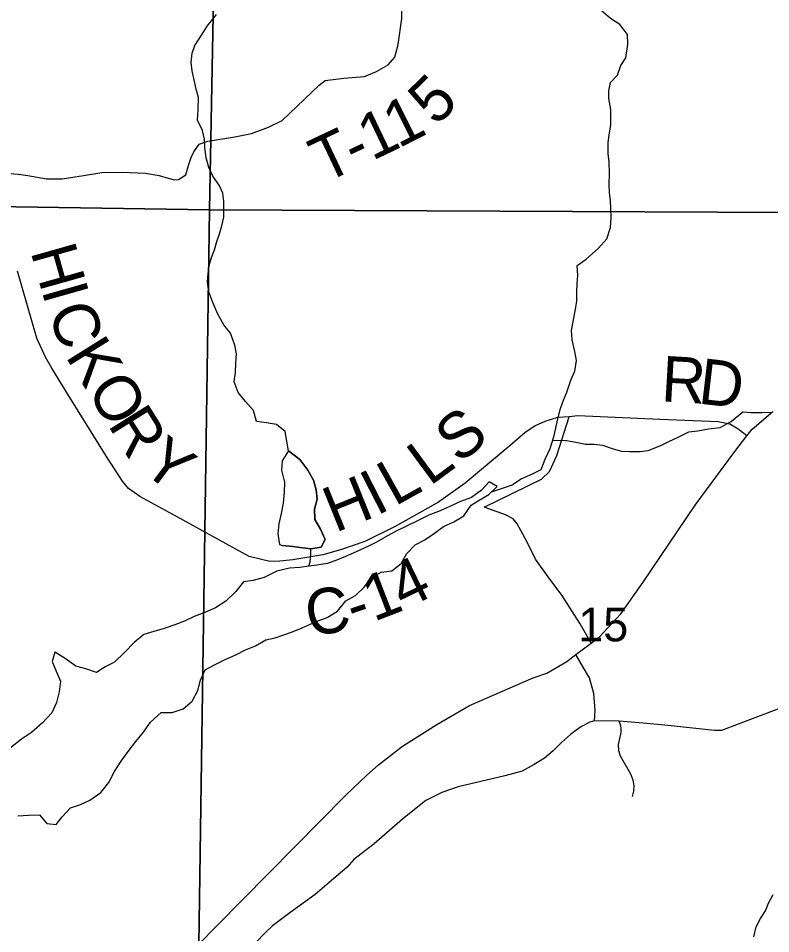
# Model space of a CAD drawing. Extents: x 2043100 to 2470832, y 443715 to 810583.
# Drawn here: x 2241409 to 2246359, y 655298 to 661320 of the extents above; entities that cross this region are included whole.
import ezdxf

# ---------------------------------------------------------------- set-up
doc = ezdxf.new("R2010")
doc.units = 0
for name, color, linetype in [('GM_X_County_Road', 7, 'Continuous'), ('GM_X_County_Road_Text', 7, 'Continuous'), ('GM_X_Major_Lake', 7, 'Continuous'), ('GM_X_Minor_River', 7, 'Continuous'), ('GM_X_Section', 7, 'Continuous'), ('GM_X_Section_Text', 7, 'Continuous'), ('GM_X_State_Route', 7, 'Continuous'), ('GM_X_Township_Road', 7, 'Continuous'), ('GM_X_Township_Road_Text', 7, 'Continuous'), ('GM_X_Township_ROW', 7, 'Continuous')]:
    doc.layers.add(name, color=color, linetype=linetype)

msp = doc.modelspace()

# ---------------------------------------------------------------- linework, layer by layer
at = {"layer": 'GM_X_County_Road'}
for points in [[(2245630.4, 658680.5), (2245089.5, 658704), (2245033.5, 658697.9), (2244957.5, 658693.8), (2244873.6, 658667.6), (2244809.6, 658639.5), (2244741.7, 658593.3), (2244645.8, 658509), (2244348.2, 658262.2), (2244174.3, 658137.7), (2243888.6, 657977.1), (2243688.7, 657878.6), (2243528.8, 657822.3), (2243412.9, 657790.1), (2243215, 657757.8), (2243129, 657747.6), (2243063, 657747.5), (2242929.1, 657779.4), (2242451, 658043.2), (2242208.9, 658173), (2242134.9, 658227), (2242094.9, 658275), (2241988.7, 658437.1), (2241736.4, 658843.5), (2241630.3, 659017.6), (2241588.2, 659089.7), (2241530.1, 659215.8), (2241403.7, 659656.4)], [(2246202.1, 658572.3), (2246145.2, 658617.3), (2246089.2, 658649.3), (2246013.2, 658665.2), (2245849.3, 658671), (2245630.8, 658680.5), (2245630.4, 658680.5)]]:
    msp.add_lwpolyline(points, dxfattribs=at)
at = {"layer": 'GM_X_Major_Lake'}
for points in [[(2243187.3, 658474.3), (2243146, 658407.8), (2243140.6, 658347.6), (2243159.4, 658267.7), (2243158.1, 658203.6), (2243150.9, 658129.4), (2243137.6, 658061.2), (2243122.3, 657995), (2243117, 657928.8), (2243127.7, 657858.9), (2243147.8, 657851.1)], [(2243147.8, 657851.1), (2243215.8, 657845.8), (2243281.9, 657836.5), (2243333.9, 657829.1), (2243401.8, 657839.8), (2243427.2, 657892.2), (2243396.5, 657959.9), (2243359.9, 658023.6), (2243357.2, 658091.6), (2243374.5, 658155.9), (2243367.9, 658217.9), (2243351.2, 658281.8), (2243314.6, 658347.5), (2243261.9, 658417), (2243187.3, 658474.3)], [(2243187.3, 658474.3), (2243261.9, 658417), (2243314.6, 658347.5), (2243351.2, 658281.8), (2243367.9, 658217.9), (2243374.5, 658155.9), (2243357.2, 658091.6), (2243359.9, 658023.6), (2243396.5, 657959.9), (2243427.2, 657892.2), (2243401.8, 657839.8), (2243333.9, 657829.1)], [(2243038.2, 657231.2), (2243098, 657243.8), (2243149.8, 657262.4), (2243207.6, 657281.1), (2243277.3, 657309.8), (2243364.9, 657348.8), (2243440.5, 657377.7), (2243508.1, 657420.5), (2243563.4, 657487.2), (2243627, 657523.9), (2243684.4, 657576.6), (2243735.7, 657641.2), (2243797.3, 657675.9), (2243867.2, 657684.7), (2243928.7, 657733.4), (2243966, 657799.9), (2244019.4, 657856.5), (2244083, 657889.3), (2244146.6, 657932), (2244206.1, 657976.7), (2244273.8, 658007.5), (2244339.3, 658046.2), (2244388.6, 658116.8), (2244440.2, 658149.5), (2244503.8, 658188.2), (2244559.2, 658240.9), (2244507, 658270.3), (2244455.5, 658215.7), (2244390.1, 658166.9), (2244318.4, 658140.1), (2244248.7, 658109.3), (2244173.1, 658074.5), (2244109.3, 658051.8), (2244035.8, 658014.9), (2243968.1, 657980.1), (2243898.5, 657947.3), (2243838.9, 657914.6), (2243765.3, 657873.8), (2243713.6, 657847.2), (2243632, 657810.3), (2243562.4, 657779.5), (2243508.6, 657756.9), (2243442.9, 657734.1), (2243373, 657721.4), (2243321.1, 657716.8), (2243261.2, 657708.1), (2243193.3, 657703.4), (2243109.5, 657682.5), (2243026, 657641.5), (2242954.2, 657620.7), (2242890.3, 657612), (2242841, 657549.4), (2242775.6, 657486.6), (2242706.1, 657441.8), (2242636.5, 657411), (2242566.8, 657384.2), (2242503.1, 657353.5), (2242439.4, 657328.8), (2242369.6, 657306), (2242299.9, 657285.2), (2242234.1, 657266.5), (2242170.7, 657213.7), (2242107.4, 657149), (2242042, 657084.2), (2241980.4, 657053.5), (2241922.8, 657016.8), (2241852.6, 657040.1), (2241788.4, 657057.4), (2241717.9, 657108.7), (2241649.5, 657150), (2241632.1, 657087.8), (2241658.8, 657026), (2241687.4, 656960.2), (2241678.2, 656890), (2241660.9, 656819.8), (2241629.6, 656751.4), (2241568.3, 656684.6), (2241497, 656621.8), (2241429.5, 656577), (2241358.1, 656520.2)], [(2243038.2, 657231.2), (2243098, 657243.8), (2243149.8, 657262.4), (2243207.6, 657281.1), (2243277.3, 657309.8), (2243364.9, 657348.8), (2243440.5, 657377.7), (2243508.1, 657420.5), (2243563.4, 657487.2), (2243627, 657523.9), (2243684.4, 657576.6), (2243735.7, 657641.2), (2243797.3, 657675.9), (2243867.2, 657684.7), (2243928.7, 657733.4), (2243966, 657799.9), (2244019.4, 657856.5), (2244083, 657889.3), (2244146.6, 657932), (2244206.1, 657976.7), (2244273.8, 658007.5), (2244339.3, 658046.2), (2244388.6, 658116.8), (2244440.2, 658149.5), (2244503.8, 658188.2), (2244559.2, 658240.9), (2244507, 658270.3), (2244455.5, 658215.7), (2244390.1, 658166.9), (2244318.4, 658140.1), (2244248.7, 658109.3), (2244173.1, 658074.5), (2244109.3, 658051.8), (2244035.8, 658014.9), (2243968.1, 657980.1), (2243898.5, 657947.3), (2243838.9, 657914.6), (2243765.3, 657873.8), (2243713.6, 657847.2), (2243632, 657810.3), (2243562.4, 657779.5), (2243508.6, 657756.9), (2243442.9, 657734.1), (2243373, 657721.4), (2243321.1, 657716.8)], [(2243333.9, 657829.1), (2243281.9, 657836.5), (2243215.8, 657845.8), (2243147.8, 657851.1)], [(2243321.1, 657716.8), (2243328.6, 657744.3), (2243333.2, 657789.9), (2243333.9, 657829.1)], [(2243321.1, 657716.8), (2243261.2, 657708.1), (2243193.3, 657703.4), (2243109.5, 657682.5), (2243026, 657641.5), (2242954.2, 657620.7), (2242890.3, 657612), (2242841, 657549.4), (2242775.6, 657486.6), (2242706.1, 657441.8), (2242636.5, 657411), (2242566.8, 657384.2), (2242503.1, 657353.5), (2242439.4, 657328.8), (2242369.6, 657306), (2242299.9, 657285.2), (2242234.1, 657266.5), (2242170.7, 657213.7), (2242107.4, 657149), (2242042, 657084.2), (2241980.4, 657053.5), (2241922.8, 657016.8), (2241852.6, 657040.1), (2241788.4, 657057.4), (2241717.9, 657108.7), (2241649.5, 657150), (2241632.1, 657087.8), (2241658.8, 657026), (2241687.4, 656960.2), (2241678.2, 656890), (2241660.9, 656819.8), (2241629.6, 656751.4), (2241568.3, 656684.6), (2241497, 656621.8), (2241429.5, 656577), (2241358.1, 656520.2)], [(2241406.7, 656074.2), (2241476.6, 656077), (2241548.6, 656079.8), (2241597.1, 656022.2), (2241659.2, 656016.9), (2241698.6, 656067.4), (2241752, 656126), (2241817.8, 656148.8), (2241879.5, 656175.5), (2241952.9, 656226.3), (2242004.2, 656292.9), (2242041.5, 656365.4), (2242086.7, 656434), (2242132.1, 656496.5), (2242183.4, 656563.2), (2242232.7, 656623.8), (2242278, 656690.3), (2242349.4, 656753.2), (2242421.3, 656753.9), (2242493.1, 656776.8), (2242552.5, 656827.4), (2242589.8, 656897.9), (2242607.1, 656966.2), (2242638.4, 657034.6), (2242700, 657067.3), (2242769.6, 657102.1), (2242839.3, 657132.9), (2242902.9, 657165.6), (2242968.6, 657192.4), (2243038.2, 657231.2)]]:
    msp.add_lwpolyline(points, dxfattribs=at)
at = {"layer": 'GM_X_Minor_River'}
for points in [[(2243187.3, 658474.3), (2243164.3, 658601.8), (2243108.2, 658647.7), (2243042.2, 658659.5), (2242976.2, 658667.3), (2242956, 658739.3), (2242903.8, 658799.2), (2242855.7, 658857.1), (2242829.4, 658929.1), (2242837.2, 658989.2), (2242841, 659053.3), (2242844.9, 659111.4), (2242832.7, 659169.4), (2242804.4, 659249.4), (2242762.3, 659303.4), (2242722.1, 659373.3), (2242689.9, 659449.3), (2242663.6, 659519.3), (2242653.4, 659583.4), (2242657.3, 659641.5), (2242665.1, 659693.6), (2242680.9, 659745.7), (2242700.8, 659795.9), (2242714.6, 659852), (2242732.4, 659902.1), (2242748.2, 659954.2), (2242762.1, 660010.4), (2242761.7, 660116.5), (2242755.6, 660168.6), (2242731.4, 660222.6), (2242689.2, 660280.5), (2242663.1, 660338.5), (2242644.9, 660402.5), (2242636.7, 660470.6), (2242634.5, 660524.7), (2242620.3, 660580.7), (2242588.1, 660648.7), (2242591.9, 660718.8), (2242595.6, 660798.9), (2242579.5, 660853), (2242569.3, 660903), (2242553.1, 660973), (2242546.9, 661029.1), (2242552.7, 661089.2), (2242570.6, 661141.4), (2242618.3, 661215.6), (2242652.1, 661267.8), (2242713.9, 661344.2)], [(2244522.2, 658205.7), (2244652.9, 658248.4), (2244716.7, 658290.7), (2244792.6, 658323), (2244848.5, 658351.2), (2244874.3, 658419.4), (2244908, 658489.6), (2244931.8, 658565.8), (2244945.6, 658623.9), (2244957.4, 658676), (2244975.2, 658752.1), (2244997, 658808.3), (2245016.8, 658860.4), (2245044.6, 658938.6), (2245070.4, 658998.8), (2245082.1, 659068.9), (2245070, 659127), (2245053.7, 659205), (2245049.5, 659265.1), (2245063.3, 659347.2), (2245075.1, 659405.4), (2245082.9, 659459.5), (2245082.7, 659515.6), (2245086.5, 659575.7), (2245090.4, 659627.7), (2245086.2, 659693.8), (2245146, 659736.1), (2245225.7, 659806.5), (2245281.5, 659868.7), (2245305.3, 659942.9), (2245309.1, 660007), (2245306.9, 660069.1), (2245304.7, 660119.2), (2245298.6, 660173.2), (2245296.4, 660227.3), (2245298.2, 660297.4), (2245295.9, 660375.5), (2245289.7, 660429.6), (2245289.5, 660501.7), (2245295.4, 660551.8), (2245307.1, 660617.9), (2245306.8, 660720.1), (2245294.6, 660792.2), (2245294.4, 660842.2), (2245306.2, 660896.3), (2245350.1, 660946.6), (2245373.9, 661008.8), (2245405.7, 661058.9), (2245419.4, 661149.1), (2245417.2, 661213.2), (2245367, 661279.1), (2245304.9, 661319), (2245242.8, 661370.9)], [(2244924.9, 658543.7), (2245015.8, 658542), (2245089.8, 658528.2), (2245139.8, 658518.4), (2245197.8, 658518.6), (2245251.8, 658510.8), (2245321.9, 658487), (2245377.9, 658473.1), (2245429.9, 658469.3), (2245499.9, 658469.5), (2245553.8, 658475.8), (2245635.7, 658510.1), (2245693.6, 658538.3), (2245745.5, 658562.5), (2245821.3, 658598.8), (2245879.3, 658607), (2245949.2, 658619.3), (2246027.2, 658627.5), (2246099, 658667.8), (2246174.8, 658730.2), (2246230.8, 658726.4), (2246302.7, 658726.6), (2246366.7, 658728.8)], [(2246247.4, 655278.6), (2246263.2, 655342.7), (2246291, 655398.8), (2246324.9, 655449), (2246344.7, 655499.1), (2246374.5, 655555.3)]]:
    msp.add_lwpolyline(points, dxfattribs=at)
at = {"layer": 'GM_X_Section'}
for points in [[(2242768, 665417.4), (2242667.5, 660060.2), (2237430.6, 660139.9), (2237531.1, 665493.1)], [(2248024.8, 665344), (2247919.9, 660034.8), (2242667.5, 660060.2), (2242768, 665417.4)], [(2237430.6, 660139.9), (2242667.5, 660060.2), (2242590.4, 654773.3), (2237313.6, 654842.5)], [(2242667.5, 660060.2), (2247919.9, 660034.8), (2247821, 654715.6), (2242590.4, 654773.3)]]:
    msp.add_lwpolyline(points, close=True, dxfattribs=at)
at = {"layer": 'GM_X_State_Route'}
msp.add_lwpolyline([(2241991.7, 654613.3), (2242716.1, 655350.6), (2243564.2, 656208.9), (2243701.9, 656341.9), (2243779.8, 656408.4), (2243937.6, 656531.5), (2244163.4, 656675), (2244377.3, 656798.3), (2244797.3, 656980.8), (2244885.2, 657011), (2245017, 657089.3), (2245077.1, 657133.8), (2245179, 657209.4), (2245230.8, 657247.8), (2245372.6, 657402.3), (2245520.1, 657610), (2245862.7, 658117), (2246123.4, 658471.1), (2246202.1, 658572.3), (2246237.2, 658617.5), (2246373, 658733.9)], dxfattribs=at)
at = {"layer": 'GM_X_Township_Road'}
for points in [[(2241321.1, 660301.4), (2241409.8, 660294.1), (2241471.8, 660286.5), (2241593.9, 660263.4), (2241697.9, 660264.3), (2241837.7, 660285.4), (2241959.5, 660304.4), (2242093.4, 660307.4), (2242245.4, 660300.6), (2242335.4, 660285.3), (2242395.6, 660267.7), (2242437.6, 660258), (2242463.6, 660260.2), (2242511.3, 660290.6), (2242528.9, 660350.9), (2242546.5, 660403.1), (2242564.2, 660441.3), (2242599.9, 660491.7), (2242655.7, 660512.2), (2242833.4, 660539.6), (2242943.2, 660562.5), (2243054.8, 660603.5), (2243144.5, 660648.3), (2243388.7, 660880.6), (2243428.5, 660911), (2243550.3, 660926), (2243686.2, 660937.1), (2243765.9, 660969.8), (2243843.5, 661014.5), (2243887.2, 661062.9), (2243908.5, 661147.2), (2243933.3, 661317.8), (2243930, 661500.1)], [(2247324.3, 657164), (2247291.9, 657150.1), (2247074.4, 657092.3), (2246956.7, 657055.3), (2246900.9, 657028.8), (2246841.1, 656998.3), (2246731.7, 656925.3), (2246612.2, 656864.3), (2246444.8, 656790.9), (2246036.1, 656635.4), (2245990.1, 656635.1), (2245662, 656670.6), (2245519.9, 656682.8), (2245519, 656682.8)], [(2245200, 656699), (2245203.5, 656767.2), (2245194.7, 656877.3), (2245166, 656981.2), (2245125.5, 657051), (2245077.1, 657133.8)], [(2245519, 656682.8), (2245362, 656696.3), (2245200, 656699), (2245170.1, 656688.8), (2245110.3, 656658.3), (2245042.7, 656607.7), (2244983.1, 656555.1), (2244927.5, 656500.6), (2244869.9, 656452.1), (2244802.2, 656411.5), (2244724.6, 656366.8), (2244608.9, 656335.9), (2244303.5, 656263.4), (2244195.8, 656226.5), (2244090.2, 656173.6), (2244026.6, 656123), (2243937.2, 656052.2), (2243750.4, 655888.5), (2243664.9, 655823.7), (2243617.2, 655785.3), (2243571.6, 655732.9), (2243486.1, 655662.1), (2243362.9, 655557), (2243195.9, 655435.5), (2243082.5, 655350.5), (2243032.9, 655304), (2242971.4, 655239.5)], [(2245450.2, 656200.8), (2245458.9, 656236.3), (2245460.4, 656270.7), (2245453.2, 656308), (2245438.8, 656348.6), (2245371.4, 656465.9), (2245359.4, 656502), (2245358.2, 656542.6), (2245373.2, 656611.4), (2245375.5, 656628.4), (2245375.6, 656647.6), (2245372.9, 656665), (2245362, 656696.3)]]:
    msp.add_lwpolyline(points, dxfattribs=at)
at = {"layer": 'GM_X_Township_ROW'}
msp.add_lwpolyline([(2245179, 657209.4), (2245105.5, 657335.4), (2244984.2, 657524.7), (2244895.4, 657646.3), (2244812.6, 657761.8), (2244757.8, 657873.6), (2244715.2, 657951.4), (2244691, 657993.3), (2244664.7, 658027.1), (2244614.6, 658052.8), (2244474.3, 658103.8), (2244850.8, 658289), (2244904.4, 658339.5), (2244951.6, 658444.1), (2245033.5, 658697.9)], dxfattribs=at)

# ---------------------------------------------------------------- texts
at = {"layer": 'GM_X_County_Road_Text'}
for s, rotation, p in [('H', 285.76376, (2241488.4, 659787.2)), ('I', 285.86909, (2241560.3, 659532.6)), ('C', 289.82811, (2241600.9, 659392.5)), ('K', 302.00706, (2241714.9, 659098.2)), ('R', 356.69634, (2245634.2, 658800.4)), ('D', 353.3223, (2245875.6, 658786.6)), ('O', 301.43855, (2241854.4, 658875)), ('R', 302.07722, (2241994, 658646.6)), ('S', 39.54475, (2244310.8, 658382.9)), ('Y', 323.19991, (2242206.2, 658349.5)), ('L', 36.47778, (2244116.6, 658238.7)), ('L', 29.2122, (2243885.8, 658106.6)), ('H', 21.98405, (2243494.2, 657933.8)), ('I', 27.13202, (2243765.7, 658044.8)), ('4', 25.83093, (2243944.6, 657426.1)), ('1', 21.13669, (2243747.6, 657348.8)), ('C', 9.51622, (2243324.1, 657250.5)), ('-', 18.94628, (2243619.3, 657304.5))]:
    msp.add_text(s, height=300, rotation=rotation, dxfattribs=at).set_placement(p)
at = {"layer": 'GM_X_Section_Text'}
msp.add_text('15', height=220.83, rotation=0.00001, dxfattribs=at).set_placement((2245093.2, 657221.4))
at = {"layer": 'GM_X_Township_Road_Text'}
for s, rotation, p in [('5', 44.48882, (2244157, 660604.5)), ('1', 26.67322, (2243909.5, 660462.5)), ('1', 25.53637, (2243736.9, 660380)), ('T', 25.31152, (2243421.6, 660230.8)), ('-', 25.36424, (2243624.7, 660326.8))]:
    msp.add_text(s, height=300, rotation=rotation, dxfattribs=at).set_placement(p)

doc.saveas('drawing.dxf')
